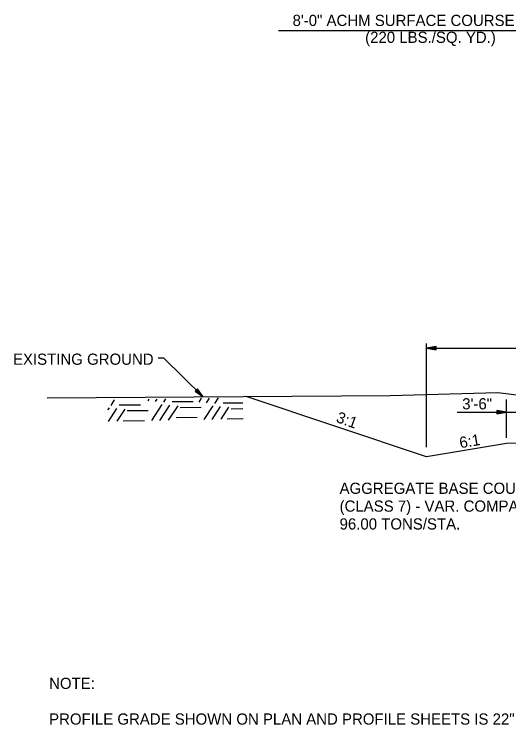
# Model space of a CAD drawing. Extents: x 1734743 to 1735935, y 759845 to 763831.
# Drawn here: x 1735610 to 1735663, y 760377.1 to 760453.3 of the extents above; entities that cross this region are included whole.
import ezdxf

# ---------------------------------------------------------------- set-up
doc = ezdxf.new("R2010")
doc.units = 0
doc.layers.add('1', color=7, linetype='Continuous')
doc.layers.add('19', color=7, linetype='Continuous')

msp = doc.modelspace()

# ---------------------------------------------------------------- linework, layer by layer
at = {"layer": '19'}
for p, q in [((1735638.375, 760451.576), (1735674.232, 760451.576)), ((1735654.232, 760406.874), (1735654.232, 760417.993)), ((1735655.282, 760417.676), (1735654.232, 760417.493)), ((1735654.232, 760417.493), (1735684.232, 760417.493)), ((1735654.232, 760417.493), (1735655.282, 760417.309)), ((1735655.282, 760417.58), (1735654.512, 760417.519)), ((1735654.512, 760417.466), (1735655.282, 760417.396)), ((1735655.282, 760417.309), (1735655.282, 760417.676)), ((1735629.692, 760413.144), (1735629.439, 760412.881)), ((1735629.439, 760412.881), (1735630.314, 760412.278)), ((1735629.5, 760412.943), (1735630.095, 760412.453)), ((1735630.13, 760412.488), (1735629.631, 760413.074)), ((1735630.314, 760412.278), (1735629.692, 760413.144)), ((1735620.424, 760411.363), (1735620.805, 760411.951)), ((1735624.402, 760411.866), (1735624.503, 760412.021)), ((1735625.201, 760411.788), (1735625.362, 760412.038)), ((1735626.092, 760411.712), (1735626.315, 760412.056)), ((1735626.981, 760411.766), (1735629.243, 760411.791)), ((1735629.856, 760411.728), (1735630.115, 760412.128)), ((1735630.655, 760411.65), (1735630.975, 760412.144)), ((1735631.547, 760411.575), (1735631.927, 760412.162)), ((1735654.232, 760405.864), (1735634.901, 760412.308)), ((1735662.819, 760407.875), (1735662.819, 760412.013)), ((1735620.093, 760410.886), (1735620.244, 760411.119)), ((1735620.138, 760409.644), (1735621.043, 760411.041)), ((1735621.09, 760409.662), (1735621.934, 760410.965)), ((1735621.313, 760411.417), (1735623.575, 760411.442)), ((1735624.788, 760409.732), (1735625.911, 760411.468)), ((1735625.647, 760409.748), (1735626.71, 760411.39)), ((1735626.6, 760409.766), (1735627.602, 760411.314)), ((1735627.827, 760411.151), (1735630.089, 760411.176)), ((1735630.4, 760409.839), (1735631.366, 760411.33)), ((1735631.26, 760409.855), (1735632.165, 760411.252)), ((1735632.212, 760409.873), (1735633.056, 760411.177)), ((1735632.436, 760411.629), (1735634.541, 760411.651)), ((1735633.282, 760411.014), (1735634.553, 760411.028)), ((1735622.16, 760410.803), (1735624.421, 760410.827)), ((1735657.511, 760410.643), (1735668.223, 760410.643)), ((1735661.771, 760410.826), (1735661.771, 760410.459)), ((1735662.821, 760410.643), (1735661.771, 760410.826)), ((1735662.541, 760410.669), (1735661.771, 760410.73)), ((1735661.771, 760410.459), (1735662.821, 760410.643)), ((1735661.771, 760410.546), (1735662.541, 760410.616)), ((1735621.735, 760409.719), (1735623.997, 760409.743)), ((1735627.403, 760410.067), (1735629.665, 760410.092)), ((1735632.857, 760409.93), (1735634.574, 760409.948)), ((1735662.819, 760407.295), (1735654.232, 760405.864)), ((1735680.251, 760407.644), (1735662.819, 760407.295))]:
    msp.add_line(p, q, dxfattribs=at)
for points in [[(1735625.489, 760416.454), (1735626.058, 760416.454), (1735630.314, 760412.278)], [(1735613.569, 760412.168), (1735650.334, 760412.409), (1735661.883, 760412.749), (1735665.836, 760412.246), (1735671.317, 760412.306), (1735681.258, 760412.702), (1735687.89, 760412.661), (1735696.883, 760412.784), (1735704.001, 760413.089)]]:
    msp.add_lwpolyline(points, dxfattribs=at)

# ---------------------------------------------------------------- texts
at = {"layer": '1'}
for s, p in [('NOTE:', (1735613.791, 760380.962)), ('PROFILE GRADE SHOWN ON PLAN AND PROFILE SHEETS IS 22" ABOVE SUBGRADE.', (1735613.791, 760377.138))]:
    msp.add_text(s, height=1.2, dxfattribs=at).set_placement(p)
at = {"layer": '19'}
for s, p in [('8\'-0" ACHM SURFACE COURSE (1/2")', (1735639.88, 760452.043)), ('(220 LBS./SQ. YD.)', (1735647.657, 760450.23)), ('EXISTING GROUND', (1735609.918, 760415.72)), ('3\'-6"', (1735658.061, 760410.939))]:
    msp.add_text(s, height=1.2, dxfattribs=at).set_placement(p)
for s, rotation, p in [('3:1', 340.49426, (1735644.466, 760409.603)), ('6:1', 9.45113, (1735657.863, 760406.761)), ('AGGREGATE BASE COURSE', 360, (1735644.918, 760401.88)), ('(CLASS 7) - VAR. COMPACTED DEPTH', 360, (1735644.918, 760399.968)), ('96.00 TONS/STA.', 360, (1735644.918, 760398.056))]:
    msp.add_text(s, height=1.2, rotation=rotation, dxfattribs=at).set_placement(p)

doc.saveas('drawing.dxf')
